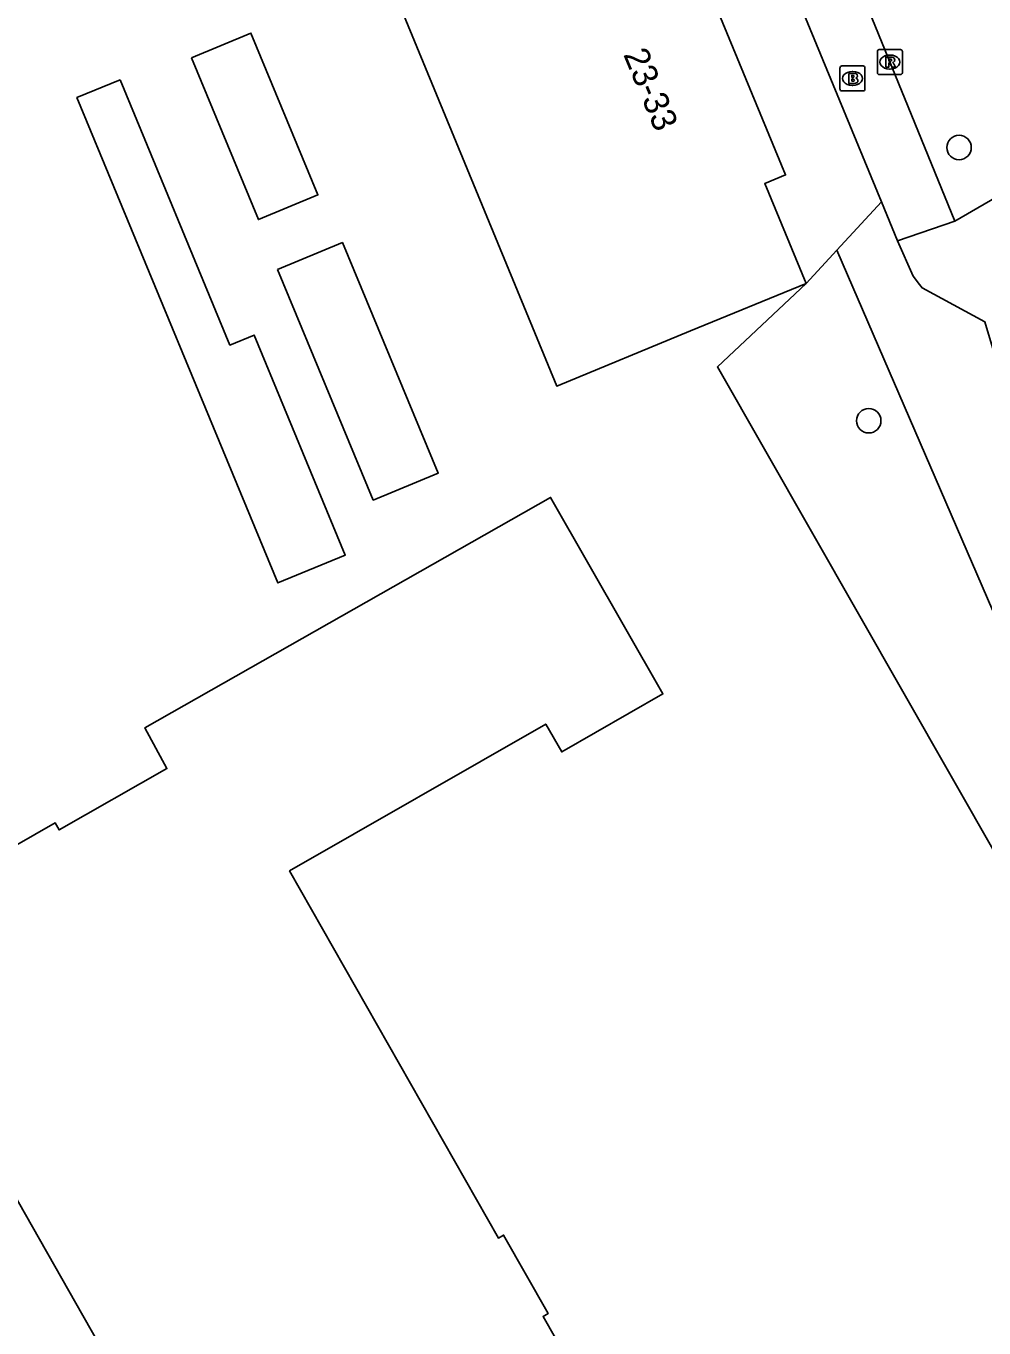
# Model space of a CAD drawing. Extents: x 160379 to 161131, y 383940 to 384849.
# Drawn here: x 160933.7 to 160972, y 384140 to 384192.2 of the extents above; entities that cross this region are included whole.
import ezdxf

# ---------------------------------------------------------------- set-up
doc = ezdxf.new("R2010")
doc.units = 0
for name, color, linetype in [('IMGEO_Boom', 7, 'Continuous'), ('IMGEO_Brandkraan', 7, 'Continuous'), ('IMGEO_Loofbos', 7, 'Continuous'), ('IMGEO_Pand', 7, 'Continuous'), ('IMGEO_Pand_nummerreeks', 7, 'Continuous'), ('IMGEO_Rijbaan_lokaal_open', 7, 'Continuous'), ('IMGEO_Rioolput', 7, 'Continuous'), ('IMGEO_Voetpad_halfverhard', 7, 'Continuous')]:
    doc.layers.add(name, color=color, linetype=linetype)

msp = doc.modelspace()

# ---------------------------------------------------------------- linework, layer by layer
at = {"layer": 'IMGEO_Boom'}
for centre in [(160971.041, 384187.363), (160967.421, 384176.41)]:
    msp.add_circle(centre, 0.489, dxfattribs=at)
at = {"layer": 'IMGEO_Brandkraan'}
for p, q in [((160966.268, 384189.707), (160966.268, 384190.559)), ((160966.343, 384190.633), (160967.195, 384190.633)), ((160966.756, 384190.413), (160966.781, 384190.413)), ((160967.269, 384190.559), (160967.269, 384189.707)), ((160966.779, 384189.853), (160966.754, 384189.853)), ((160967.195, 384189.633), (160966.343, 384189.633))]:
    msp.add_line(p, q, dxfattribs=at)
for points in [[(160966.268, 384189.707), (160966.268, 384190.559)], [(160966.343, 384190.633), (160967.195, 384190.633)], [(160967.269, 384190.559), (160967.269, 384189.707)], [(160966.616, 384190.333), (160966.616, 384189.933), (160966.829, 384189.933)], [(160966.847, 384190.333), (160966.616, 384190.333)], [(160966.795, 384190.252), (160966.741, 384190.252), (160966.741, 384190.176)], [(160966.741, 384190.176), (160966.794, 384190.176)], [(160966.803, 384190.1), (160966.741, 384190.1), (160966.741, 384190.019)], [(160966.741, 384190.019), (160966.803, 384190.019)], [(160967.195, 384189.633), (160966.343, 384189.633)]]:
    msp.add_lwpolyline(points, dxfattribs=at)
for centre, radius, start, end in [((160966.345, 384190.557), 0.0765, 91.552, 178.448), ((160966.345, 384190.557), 0.0765, 91.552, 178.448), ((160967.193, 384190.557), 0.0765, 1.552, 88.448), ((160967.193, 384190.557), 0.0765, 1.552, 88.448), ((160966.796, 384190.214), 0.0379, 267.8285, 90.9355), ((160966.804, 384190.059), 0.0404, 269.8759, 90.5077), ((160966.835, 384190.184), 0.251, 268.6676, 293.5347), ((160966.851, 384190.188), 0.145, 59.4692, 91.5367), ((160966.876, 384190.235), 0.0922, 285.5137, 58.1501), ((160966.881, 384190.043), 0.105, 301.3115, 78.989), ((160966.345, 384189.709), 0.0765, 181.552, 268.448), ((160966.345, 384189.709), 0.0765, 181.552, 268.448), ((160967.193, 384189.709), 0.0765, 271.552, 358.448), ((160967.193, 384189.709), 0.0765, 271.552, 358.448)]:
    msp.add_arc(centre, radius, start, end, dxfattribs=at)
for centre, major_axis, ratio, start_param, end_param in [((160966.755, 384190.133), (-0.387, 0.002), 0.722429, 4.712389, 7.853982), ((160966.78, 384190.133), (-0.39, 0.002), 0.717154, 1.570796, 4.712389)]:
    msp.add_ellipse(centre, major_axis=major_axis, ratio=ratio, start_param=start_param, end_param=end_param, dxfattribs=at)
at = {"layer": 'IMGEO_Loofbos'}
for points in [[(160967.926, 384185.182), (160966.147, 384183.255)], [(160966.147, 384183.255), (160964.906, 384181.911)], [(160996.642, 384124.777), (160991.54, 384131.77), (160987.179, 384139.766), (160982.252, 384148.488), (160975.306, 384162.057), (160966.147, 384183.255)], [(160964.906, 384181.911), (160961.359, 384178.569), (160995.093, 384119.446)]]:
    msp.add_lwpolyline(points, dxfattribs=at)
at = {"layer": 'IMGEO_Pand'}
for points in [[(160958.418, 384197.663), (160959.985, 384193.865), (160960.817, 384194.208), (160964.086, 384186.266), (160963.254, 384185.924), (160964.906, 384181.911)], [(160948.435, 384193.555), (160954.919, 384177.801), (160960.283, 384180.009), (160964.906, 384181.911)], [(160940.278, 384190.961), (160942.961, 384184.474), (160945.349, 384185.461), (160942.666, 384191.948), (160940.278, 384190.961)], [(160937.425, 384190.08), (160935.694, 384189.364), (160943.736, 384169.908), (160946.444, 384171.027), (160942.799, 384179.845), (160941.822, 384179.441), (160937.425, 384190.08)], [(160943.732, 384182.475), (160947.567, 384173.234), (160950.167, 384174.313), (160946.332, 384183.554), (160943.732, 384182.475)], [(160970.47, 384112.22), (160954.37, 384140.51), (160954.58, 384140.63), (160952.79, 384143.77), (160952.58, 384143.65), (160944.21, 384158.37), (160954.48, 384164.25), (160955.12, 384163.14), (160959.17, 384165.46), (160954.67, 384173.34), (160938.41, 384164.1), (160939.3, 384162.47), (160934.98, 384160.01), (160934.82, 384160.29), (160931.64, 384158.48), (160931.81, 384158.17), (160926.69, 384155.26), (160931.51, 384146.79), (160932.16, 384147.16), (160938.28, 384136.41)]]:
    msp.add_lwpolyline(points, dxfattribs=at)
at = {"layer": 'IMGEO_Rijbaan_lokaal_open'}
for points in [[(160967.926, 384185.182), (160952.853, 384221.721)], [(160966.968, 384200.581), (160969.068, 384195.496), (160966.74, 384194.536), (160970.864, 384184.414)], [(160968.57, 384183.62), (160967.926, 384185.182)], [(160970.864, 384184.414), (160968.57, 384183.62)]]:
    msp.add_lwpolyline(points, dxfattribs=at)
at = {"layer": 'IMGEO_Rioolput'}
for p, q in [((160967.765, 384190.363), (160967.765, 384191.215)), ((160967.84, 384191.289), (160968.692, 384191.289)), ((160968.253, 384191.069), (160968.278, 384191.069)), ((160968.766, 384191.215), (160968.766, 384190.363)), ((160968.276, 384190.509), (160968.251, 384190.509)), ((160968.692, 384190.289), (160967.84, 384190.289))]:
    msp.add_line(p, q, dxfattribs=at)
for points in [[(160967.765, 384190.363), (160967.765, 384191.215)], [(160967.84, 384191.289), (160968.692, 384191.289)], [(160968.354, 384190.987), (160968.102, 384190.989), (160968.102, 384190.589)], [(160968.28, 384190.908), (160968.226, 384190.908), (160968.226, 384190.827)], [(160968.766, 384191.215), (160968.766, 384190.363)], [(160968.102, 384190.589), (160968.226, 384190.589), (160968.226, 384190.751), (160968.237, 384190.751)], [(160968.226, 384190.827), (160968.278, 384190.827)], [(160968.284, 384190.722), (160968.355, 384190.589), (160968.495, 384190.589), (160968.43, 384190.715)], [(160968.692, 384190.289), (160967.84, 384190.289)]]:
    msp.add_lwpolyline(points, dxfattribs=at)
for centre, radius, start, end in [((160967.842, 384191.213), 0.0765, 91.552, 178.448), ((160967.842, 384191.213), 0.0765, 91.552, 178.448), ((160968.286, 384190.812), 0.0964, 77.0061, 93.1865), ((160968.3, 384190.869), 0.0378, 276.6634, 79.6772), ((160968.353, 384190.877), 0.109, 350.3612, 89.416), ((160968.69, 384191.213), 0.0765, 1.552, 88.448), ((160968.69, 384191.213), 0.0765, 1.552, 88.448), ((160967.842, 384190.365), 0.0765, 181.552, 268.448), ((160967.842, 384190.365), 0.0765, 181.552, 268.448), ((160968.236, 384190.698), 0.0533, 26.0293, 88.6989), ((160968.262, 384191.016), 0.19, 274.7715, 282.9687), ((160968.351, 384190.877), 0.112, 277.5842, 350.9817), ((160968.335, 384190.662), 0.108, 29.5134, 73.7905), ((160968.69, 384190.365), 0.0765, 271.552, 358.448), ((160968.69, 384190.365), 0.0765, 271.552, 358.448)]:
    msp.add_arc(centre, radius, start, end, dxfattribs=at)
for centre, major_axis, ratio, start_param, end_param in [((160968.252, 384190.789), (-0.387, 0.002), 0.722429, 4.712389, 7.853982), ((160968.277, 384190.789), (-0.39, 0.002), 0.717154, 1.570796, 4.712389)]:
    msp.add_ellipse(centre, major_axis=major_axis, ratio=ratio, start_param=start_param, end_param=end_param, dxfattribs=at)
at = {"layer": 'IMGEO_Voetpad_halfverhard'}
for points in [[(160968.822, 384210.024), (160974.23, 384196.904), (160974.297, 384196.722), (160974.421, 384196.306), (160974.507, 384195.881), (160974.555, 384195.451), (160974.564, 384195.017), (160974.534, 384194.585), (160972.972, 384185.632), (160970.864, 384184.414)], [(160989.762, 384139.272), (160985.449, 384147.192), (160982.093, 384153.381), (160980.427, 384156.951), (160975.031, 384170.469), (160972.069, 384180.38), (160969.557, 384181.738), (160969.456, 384181.87), (160969.2, 384182.205), (160968.57, 384183.62)]]:
    msp.add_lwpolyline(points, dxfattribs=at)

# ---------------------------------------------------------------- texts
at = {"layer": 'IMGEO_Pand_nummerreeks'}
msp.add_text('23-33', height=1, rotation=292.5756, dxfattribs=at).set_placement((160957.575, 384191.095))

doc.saveas('drawing.dxf')
